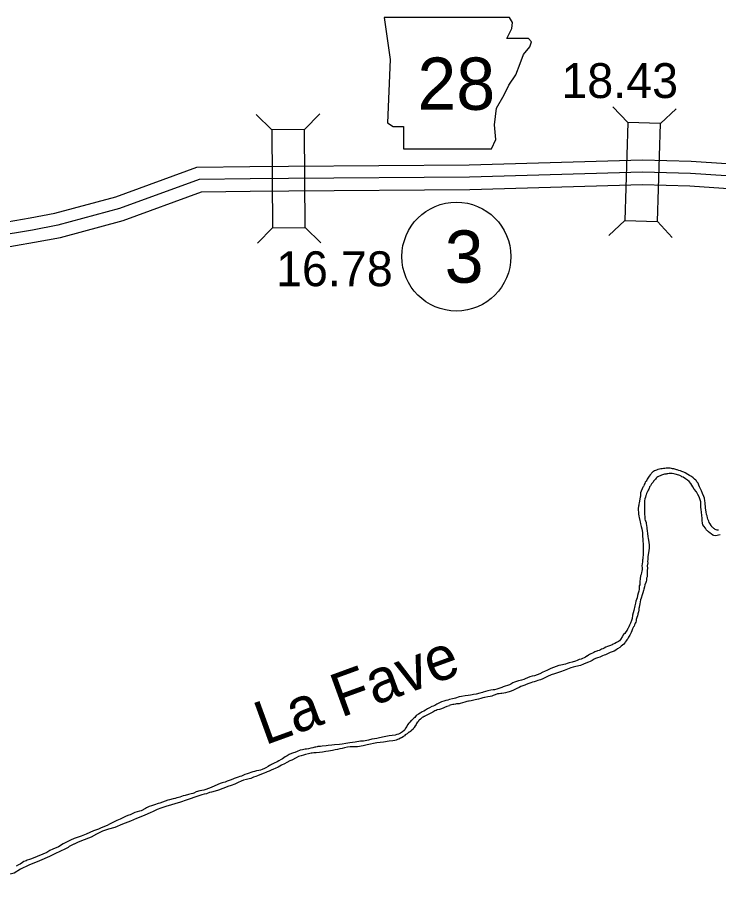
# Model space of a CAD drawing. Extents: x -83719 to 153526, y -11835 to 11446.
# Drawn here: x -3667.1 to -3384, y -1152.3 to -799.6 of the extents above; entities that cross this region are included whole.
import ezdxf

# ---------------------------------------------------------------- set-up
doc = ezdxf.new("R2010")
doc.units = 0
for name, color, linetype in [('Level 10', 7, 'Continuous'), ('Level 20', 7, 'Continuous'), ('Level 21', 7, 'Continuous'), ('Level 27', 7, 'Continuous'), ('Level 58', 7, 'Continuous'), ('Level 59', 7, 'Continuous'), ('Level 9', 7, 'Continuous')]:
    doc.layers.add(name, color=color, linetype=linetype)

msp = doc.modelspace()

# ---------------------------------------------------------------- linework, layer by layer
at = {"layer": 'Level 10'}
for points in [[(-3677.58, -883.19), (-3661.99, -880.58), (-3651.98, -878.67), (-3627.41, -872.01), (-3594.66, -860.04), (-3573.25, -859.82), (-3557.69, -859.69), (-3484.67, -859.1), (-3414.74, -857.08), (-3395.12, -857.68), (-3364.53, -859.7), (-3354.68, -858.97), (-3348.17, -859.74), (-3346.31, -859.51), (-3335.69, -855.62), (-3330.48, -853.66), (-3326.58, -852.45), (-3307.69, -851.74), (-3286.85, -845.94)], [(-3675.73, -893.02), (-3660.23, -890.42), (-3649.73, -888.42), (-3624.38, -881.55), (-3592.84, -870.02), (-3573.15, -869.82), (-3557.6, -869.69), (-3484.48, -869.1), (-3414.75, -867.08), (-3395.6, -867.67), (-3364.49, -869.72), (-3354.9, -869.01), (-3348.15, -869.81), (-3343.95, -869.29), (-3332.21, -864.99), (-3327.23, -863.12), (-3324.88, -862.39), (-3306.14, -861.68), (-3289.51, -857.06)]]:
    msp.add_lwpolyline(points, dxfattribs=at)
at = {"layer": 'Level 20'}
for p, q in [((-3420.73, -842.09), (-3426.76, -835.68)), ((-3564.41, -844.94), (-3570.68, -838.77)), ((-3551.21, -844.83), (-3545.03, -838.56)), ((-3407.54, -842.49), (-3401.13, -836.46)), ((-3421.94, -881.67), (-3428.35, -887.7)), ((-3564.09, -884.54), (-3570.26, -890.81)), ((-3550.89, -884.43), (-3544.61, -890.6)), ((-3408.75, -882.07), (-3402.72, -888.48))]:
    msp.add_line(p, q, dxfattribs=at)
for points in [[(-3408.75, -882.07), (-3407.54, -842.49), (-3420.73, -842.09), (-3421.94, -881.67)], [(-3550.89, -884.43), (-3551.21, -844.83), (-3564.41, -844.94), (-3564.09, -884.54)]]:
    msp.add_lwpolyline(points, close=True, dxfattribs=at)
at = {"layer": 'Level 21'}
msp.add_lwpolyline([(-3519.12, -799.6), (-3516.58, -816.52), (-3517.71, -842.17), (-3515.46, -843.58), (-3511.23, -843.58), (-3511.23, -852.61), (-3475.7, -852.61), (-3474.01, -848.94), (-3474.57, -843.02), (-3473.73, -836.25), (-3470.62, -830.9), (-3468.65, -826.95), (-3465.83, -822.72), (-3464.14, -818.21), (-3462.73, -814.54), (-3460.19, -811.44), (-3459.63, -809.47), (-3460.76, -808.06), (-3469.5, -808.06), (-3467.52, -804.11), (-3467.24, -801.57), (-3468.41, -799.62)], close=True, dxfattribs=at)
at = {"layer": 'Level 27'}
msp.add_circle((-3489.9, -896.18), 22, dxfattribs=at)
at = {"layer": 'Level 59'}
msp.add_lwpolyline([(-3284.55, -850.49), (-3306.91, -856.71), (-3325.73, -857.42), (-3328.86, -858.39), (-3333.95, -860.31), (-3345.13, -864.4), (-3348.16, -864.78), (-3354.79, -863.99), (-3364.51, -864.71), (-3395.36, -862.67), (-3414.74, -862.08), (-3484.58, -864.1), (-3557.65, -864.69), (-3573.2, -864.82), (-3593.75, -865.03), (-3625.89, -876.78), (-3650.85, -883.54), (-3661.11, -885.5), (-3676.65, -888.1)], dxfattribs=at)
at = {"layer": 'Level 9'}
for points in [[(-3409.9, -982.78), (-3410.33, -982.97), (-3410.56, -983.17), (-3411.06, -983.64), (-3411.29, -983.91), (-3411.62, -984.41), (-3412.05, -984.95), (-3412.55, -985.68), (-3412.82, -986.12), (-3413.02, -986.48), (-3413.32, -986.85), (-3413.61, -987.32), (-3413.85, -987.79), (-3414.04, -988.29), (-3414.18, -988.76), (-3414.34, -989.02), (-3414.58, -989.39), (-3414.87, -990.03), (-3415.24, -990.99), (-3415.5, -991.66), (-3415.53, -992.56), (-3415.53, -993.03), (-3415.73, -993.4), (-3416.03, -995.67), (-3416.19, -996.14), (-3416.26, -996.57), (-3416.39, -997.07), (-3416.45, -997.97), (-3416.45, -998.71), (-3416.42, -999.31), (-3416.38, -1000.04), (-3416.18, -1001.01), (-3416.11, -1001.61), (-3415.88, -1002.85)], [(-3388.16, -1007.36), (-3388.49, -1007.03), (-3388.76, -1006.79), (-3388.89, -1006.69), (-3389.36, -1005.89), (-3389.99, -1005.03), (-3390.33, -1004.53), (-3390.53, -1003.83), (-3390.63, -1002.73), (-3390.67, -1001.79), (-3390.74, -1000.72), (-3390.87, -999.39), (-3391.01, -998.29), (-3391.14, -997.45), (-3391.15, -996.18), (-3391.21, -995.22), (-3391.48, -994.42), (-3391.85, -993.22), (-3392.35, -992.25), (-3392.96, -991.21), (-3393.82, -990.08), (-3394.36, -989.15), (-3395.2, -987.85), (-3395.93, -987.02), (-3396.56, -986.45), (-3397.43, -985.92), (-3398.37, -985.28), (-3398.87, -985.09), (-3399.17, -984.89), (-3399.7, -984.65), (-3400.07, -984.49), (-3401.6, -984.06), (-3402.1, -983.92), (-3402.83, -983.79), (-3403.23, -983.79), (-3403.56, -983.83), (-3404.03, -983.86), (-3404.56, -983.93), (-3404.93, -984), (-3405.23, -984.06), (-3405.43, -984.1), (-3405.89, -984.13), (-3406.29, -984.27), (-3406.63, -984.33), (-3407.13, -984.54), (-3407.59, -984.74), (-3407.96, -984.94), (-3408.22, -985.04), (-3408.49, -985.17), (-3408.89, -985.41), (-3409.26, -985.67), (-3409.49, -986.04), (-3409.85, -986.44), (-3410.05, -986.68), (-3410.25, -986.95), (-3410.48, -987.31), (-3410.65, -987.61), (-3411.08, -988.05), (-3411.21, -988.25), (-3411.41, -988.55), (-3411.58, -988.78), (-3411.88, -989.19), (-3411.98, -989.42), (-3412.08, -989.75), (-3412.24, -990.09), (-3412.44, -990.52), (-3412.61, -990.82), (-3412.71, -991.06), (-3412.9, -991.49), (-3412.94, -991.59), (-3413.1, -991.86), (-3413.24, -992.36), (-3413.4, -992.76), (-3413.6, -993.36), (-3413.8, -994), (-3413.9, -994.86), (-3413.93, -995.36), (-3413.89, -996.37), (-3413.89, -997.2), (-3413.92, -997.77), (-3413.95, -998.37), (-3413.92, -999), (-3413.95, -999.5), (-3413.88, -1000), (-3413.88, -1000.51), (-3413.85, -1001.04), (-3413.85, -1001.61), (-3413.75, -1002.24), (-3413.61, -1002.74), (-3413.44, -1003.17), (-3413.31, -1003.61), (-3413.29, -1003.82)], [(-3409.53, -982.6), (-3409.9, -982.78)], [(-3388.94, -1000.35), (-3389.07, -999.32), (-3389.21, -998.62), (-3389.31, -997.65), (-3389.35, -997.05), (-3389.38, -996.28), (-3389.48, -995.71), (-3389.55, -994.91), (-3389.72, -993.74), (-3389.92, -993.11), (-3390.49, -991.91), (-3390.96, -990.81), (-3391.39, -989.94), (-3391.76, -989.18), (-3392.06, -988.51), (-3392.33, -987.78), (-3392.77, -987.14), (-3393, -986.71), (-3393.27, -986.51), (-3393.7, -986.08), (-3394.33, -985.58), (-3394.9, -985.04), (-3395.7, -984.68), (-3396.47, -984.28), (-3397.5, -983.58), (-3398.04, -983.31), (-3398.44, -983.15), (-3398.87, -982.98), (-3399.37, -982.78), (-3400.1, -982.55), (-3400.77, -982.29), (-3400.94, -982.29), (-3401.74, -982.09), (-3402.14, -981.99), (-3402.57, -981.96), (-3403.1, -981.79), (-3403.6, -981.69), (-3404.2, -981.62), (-3404.6, -981.63), (-3404.84, -981.63), (-3405.07, -981.66), (-3405.23, -981.66), (-3405.77, -981.76), (-3406.23, -981.83), (-3406.83, -981.86), (-3407.37, -981.93), (-3407.9, -982.03), (-3408.56, -982.24), (-3409.13, -982.44), (-3409.53, -982.6)], [(-3384.06, -1006.72), (-3384.29, -1006.75), (-3384.59, -1006.69), (-3384.99, -1006.52), (-3385.36, -1006.39), (-3385.69, -1006.15), (-3385.96, -1006.02), (-3386.13, -1005.85), (-3386.49, -1005.52), (-3386.69, -1005.29), (-3387.06, -1004.79), (-3387.46, -1004.09), (-3387.76, -1003.59), (-3388, -1003.09), (-3388.37, -1002.25), (-3388.5, -1001.69), (-3388.7, -1000.95), (-3388.94, -1000.35)], [(-3415.88, -1002.85), (-3415.74, -1003.38), (-3415.61, -1004.11), (-3415.47, -1004.68), (-3415.27, -1005.28)], [(-3413.29, -1003.82), (-3413.08, -1005)], [(-3413.08, -1005), (-3413.01, -1005.51), (-3412.94, -1006.01), (-3412.9, -1006.98), (-3412.77, -1008.05), (-3412.6, -1009.28)], [(-3415.04, -1006.12), (-3414.87, -1006.88), (-3414.77, -1007.72), (-3414.73, -1008.52), (-3414.73, -1009.29), (-3414.66, -1010.22), (-3414.59, -1011.16), (-3414.45, -1012.26), (-3414.42, -1012.99), (-3414.45, -1014.13), (-3414.45, -1014.69), (-3414.41, -1015.23), (-3414.48, -1016.16), (-3414.51, -1016.76), (-3414.58, -1017.63), (-3414.67, -1018.33), (-3414.71, -1018.73), (-3414.77, -1019.43), (-3414.9, -1020.24), (-3415, -1021.07), (-3414.93, -1021.87), (-3414.93, -1022.61), (-3415.03, -1023.21), (-3415.13, -1023.74), (-3415.32, -1024.54), (-3415.52, -1025.21), (-3415.75, -1026.31), (-3415.88, -1027.38), (-3415.85, -1028.15), (-3415.85, -1028.58), (-3415.88, -1028.75), (-3415.88, -1028.78), (-3416.05, -1029.22), (-3416.08, -1029.62), (-3416.08, -1030.02), (-3416.08, -1030.59), (-3416.27, -1031.35), (-3416.44, -1032.12), (-3416.7, -1033.06), (-3416.9, -1034.06), (-3417.4, -1035.4), (-3417.53, -1036.2), (-3417.79, -1037.3), (-3418.25, -1039.17), (-3418.75, -1041.04), (-3418.88, -1042.44), (-3419.18, -1043.24), (-3419.64, -1044.25), (-3419.97, -1045.08), (-3420.24, -1045.72), (-3420.25, -1045.8)], [(-3415.27, -1005.28), (-3415.04, -1006.12)], [(-3383.36, -1008.65), (-3384.06, -1008.72), (-3385.15, -1008.96), (-3385.89, -1008.89), (-3386.29, -1008.66), (-3386.99, -1008.19), (-3387.42, -1007.86), (-3388.16, -1007.36)], [(-3412.6, -1009.28), (-3412.39, -1010.08), (-3412.26, -1010.72), (-3412.12, -1011.68), (-3412.09, -1012.59), (-3412.05, -1013.85)], [(-3412.22, -1015.06), (-3412.48, -1016.59), (-3412.58, -1017.43), (-3412.61, -1018.49), (-3412.67, -1019.3), (-3412.64, -1019.9), (-3412.8, -1021.07), (-3412.73, -1022.03), (-3412.8, -1023), (-3412.8, -1023.77), (-3412.86, -1024.37), (-3412.89, -1024.9), (-3412.92, -1025.57)], [(-3412.05, -1013.85), (-3412.22, -1015.06)], [(-3412.92, -1025.57), (-3413.07, -1026.14), (-3413.13, -1026.84), (-3413.24, -1027.39), (-3413.46, -1027.89), (-3413.75, -1028.81)], [(-3413.75, -1028.81), (-3413.91, -1029.61), (-3414.21, -1030.48), (-3414.34, -1031.12), (-3414.67, -1031.98), (-3414.94, -1032.82), (-3415.3, -1034.19), (-3415.5, -1034.82), (-3415.7, -1035.66), (-3415.8, -1036.43), (-3416.03, -1037.76), (-3416.07, -1037.87)], [(-3416.07, -1037.87), (-3416.16, -1038.4), (-3416.24, -1038.96), (-3416.37, -1039.66), (-3416.6, -1040.48)], [(-3416.6, -1040.48), (-3416.62, -1040.67), (-3416.78, -1041.24), (-3417.08, -1042.04), (-3417.25, -1042.84), (-3417.31, -1043.37), (-3417.48, -1043.87), (-3417.64, -1044.31), (-3417.85, -1044.61)], [(-3418.35, -1045.8), (-3418.47, -1046.05), (-3418.74, -1046.58), (-3419.1, -1047.38), (-3419.33, -1048.08), (-3419.86, -1049.05), (-3420.13, -1049.49), (-3420.36, -1049.92), (-3420.69, -1050.56), (-3421.02, -1050.96), (-3421.32, -1051.39), (-3421.69, -1051.89), (-3421.92, -1052.23), (-3422.32, -1052.73), (-3422.82, -1053.13), (-3423.38, -1053.6), (-3423.95, -1054.07), (-3424.78, -1054.67), (-3425.54, -1055.21), (-3426.24, -1055.61), (-3427.01, -1055.84), (-3427.77, -1056.11), (-3428.37, -1056.38), (-3428.94, -1056.65), (-3429.7, -1057.02), (-3430.23, -1057.25), (-3430.83, -1057.52), (-3431.47, -1057.76), (-3431.97, -1057.96), (-3432.96, -1058.33), (-3433.66, -1058.56), (-3434.23, -1058.83), (-3435.03, -1059.3), (-3435.89, -1059.7), (-3436.52, -1060), (-3437.59, -1060.41), (-3438.55, -1060.81), (-3439.78, -1061.35), (-3441.65, -1061.72), (-3442.68, -1062.05), (-3443.68, -1062.32), (-3444.98, -1062.89), (-3446.34, -1063.33)], [(-3420.51, -1046.24), (-3420.64, -1046.42), (-3420.97, -1047.05), (-3421.53, -1047.79), (-3421.86, -1048.42), (-3422.36, -1048.89), (-3422.93, -1049.83), (-3423.59, -1050.83), (-3423.99, -1051.36), (-3424.45, -1051.63), (-3425.25, -1052.1), (-3425.88, -1052.54), (-3426.55, -1052.81), (-3427.05, -1053.04), (-3427.68, -1053.24), (-3428.81, -1053.68), (-3429.54, -1053.98), (-3430.24, -1054.35), (-3430.77, -1054.58), (-3431.31, -1054.82), (-3431.77, -1055.02), (-3432.2, -1055.25), (-3432.9, -1055.46), (-3433.24, -1055.52), (-3433.64, -1055.72), (-3433.97, -1055.89), (-3434.4, -1056.09), (-3435, -1056.36), (-3435.57, -1056.6), (-3436.16, -1056.9), (-3436.53, -1057.17), (-3437.09, -1057.57), (-3437.16, -1057.6), (-3437.73, -1058.04), (-3439.56, -1058.74), (-3440.32, -1058.94)], [(-3420.25, -1045.8), (-3420.51, -1046.24)], [(-3417.85, -1044.61), (-3417.99, -1044.96), (-3418.15, -1045.44), (-3418.35, -1045.8)], [(-3440.32, -1058.94), (-3441.15, -1059.31), (-3441.79, -1059.61), (-3443.08, -1059.98), (-3444.32, -1060.32), (-3445.15, -1060.56), (-3445.88, -1060.86), (-3447.68, -1061.26), (-3448.48, -1061.43), (-3449.67, -1061.83), (-3451.8, -1062.61), (-3453.13, -1063.24), (-3454.27, -1063.81), (-3455.03, -1064.12), (-3456.26, -1064.69), (-3458.39, -1065.52), (-3459.32, -1065.66), (-3460.29, -1065.96), (-3461.19, -1066.33), (-3462.12, -1066.7), (-3462.72, -1066.97), (-3463.55, -1067.24), (-3464.18, -1067.41), (-3464.81, -1067.57), (-3465.58, -1067.78), (-3466.48, -1068.11), (-3467.04, -1068.35), (-3467.88, -1068.88), (-3468.51, -1069.18), (-3470.97, -1070.02), (-3471.57, -1070.26), (-3472.7, -1070.69), (-3473.53, -1070.93), (-3474.46, -1071.13), (-3475.03, -1071.23), (-3476, -1071.3), (-3477.19, -1071.54), (-3479.02, -1072.14), (-3479.36, -1072.21), (-3480.46, -1072.51), (-3481.89, -1072.92), (-3482.92, -1073.09), (-3483.52, -1073.22), (-3484.15, -1073.32), (-3485.12, -1073.49), (-3486.41, -1073.59), (-3487.81, -1073.86), (-3488.81, -1074.07), (-3490.24, -1074.5), (-3490.74, -1074.64), (-3491.44, -1074.77), (-3492.61, -1075.11), (-3493.4, -1075.38), (-3494.1, -1075.55), (-3495, -1075.82), (-3495.87, -1076.08), (-3497.03, -1076.55), (-3497.73, -1076.96), (-3498.53, -1077.46), (-3499.23, -1077.79), (-3499.79, -1077.96), (-3500.72, -1078.5), (-3501.62, -1078.93), (-3502.42, -1079.44), (-3503.09, -1079.81), (-3503.68, -1080.04), (-3504.15, -1080.38), (-3504.52, -1080.64), (-3505.15, -1080.98), (-3506.11, -1081.61), (-3506.64, -1082.38), (-3507.04, -1082.68), (-3507.37, -1082.92), (-3507.87, -1083.39), (-3508.17, -1083.59), (-3508.7, -1084.19), (-3509.04, -1084.72), (-3509.67, -1085.36), (-3509.9, -1085.96), (-3510.4, -1086.63), (-3510.53, -1086.9), (-3510.69, -1087.33), (-3510.99, -1087.63), (-3511.59, -1088.17), (-3511.99, -1088.47), (-3512.49, -1088.7), (-3512.79, -1088.84), (-3513.22, -1089.11), (-3513.89, -1089.21), (-3514.65, -1089.51), (-3517.02, -1089.75), (-3517.75, -1089.92), (-3519.11, -1090.22), (-3520.88, -1090.56), (-3521.98, -1090.79), (-3523.01, -1090.93), (-3523.97, -1091.13), (-3525.37, -1091.47), (-3527.4, -1091.87), (-3528.67, -1091.91), (-3530.77, -1092.28)], [(-3446.34, -1063.33), (-3447.84, -1063.9), (-3449.04, -1064.34), (-3450.23, -1064.77), (-3451.6, -1065.14), (-3453.1, -1065.78), (-3453.93, -1066.15), (-3454.96, -1066.69), (-3455.92, -1067.19), (-3457.05, -1067.49), (-3457.69, -1067.66), (-3458.55, -1067.96), (-3459.22, -1068.13), (-3459.85, -1068.4), (-3461.05, -1068.8), (-3461.98, -1069.14), (-3462.31, -1069.27), (-3463.01, -1069.54), (-3463.81, -1069.91), (-3464.57, -1070.24), (-3465.44, -1070.65), (-3466.01, -1070.91), (-3466.8, -1071.32), (-3467.74, -1071.72), (-3468.63, -1072.05), (-3469.17, -1072.16), (-3470.1, -1072.39), (-3470.76, -1072.53), (-3471.53, -1072.7), (-3471.53, -1072.7)], [(-3478.55, -1074.32), (-3479.15, -1074.49), (-3479.96, -1074.65), (-3480.92, -1074.91), (-3482.25, -1075.25), (-3483.35, -1075.45), (-3483.96, -1075.6), (-3484.68, -1075.75), (-3484.96, -1075.77), (-3485.64, -1075.93)], [(-3471.53, -1072.69), (-3471.9, -1072.73), (-3472.63, -1072.76), (-3473.26, -1072.87), (-3474.19, -1073.2), (-3475.02, -1073.5), (-3475.62, -1073.71), (-3476.26, -1073.84), (-3477.19, -1074.01), (-3478.35, -1074.28), (-3478.55, -1074.32)], [(-3485.64, -1075.93), (-3486.51, -1076.23), (-3488.34, -1076.74), (-3488.81, -1076.84), (-3489.8, -1076.91), (-3490.24, -1076.97), (-3490.87, -1077.14), (-3491.3, -1077.18), (-3491.83, -1077.31), (-3492.5, -1077.41), (-3492.7, -1077.61), (-3493.8, -1077.95), (-3495.96, -1078.89), (-3496.76, -1079.09), (-3497.66, -1079.29), (-3498.12, -1079.49), (-3498.59, -1079.63), (-3499.45, -1080.23), (-3499.62, -1080.4), (-3500.52, -1080.8), (-3501.02, -1081.07), (-3501.85, -1081.44), (-3502.65, -1081.87), (-3502.71, -1081.91), (-3502.91, -1082.01), (-3503.31, -1082.18), (-3503.41, -1082.24), (-3503.75, -1082.41), (-3503.95, -1082.58), (-3504.18, -1082.78), (-3504.38, -1082.98), (-3504.94, -1083.38), (-3505.14, -1083.75), (-3505.37, -1084.18), (-3505.67, -1084.42), (-3505.94, -1084.75), (-3506.1, -1085.15), (-3506.37, -1085.55), (-3506.54, -1085.75), (-3506.97, -1086.36), (-3507.03, -1086.52), (-3507.33, -1087.02), (-3508.03, -1087.59), (-3508.2, -1087.76), (-3508.36, -1087.93), (-3508.36, -1087.96), (-3508.83, -1088.23), (-3509.03, -1088.36), (-3509.36, -1088.6), (-3509.73, -1088.9), (-3510.06, -1089.07), (-3510.56, -1089.43), (-3510.82, -1089.74)], [(-3510.82, -1089.74), (-3511.07, -1089.95), (-3511.4, -1090.17), (-3512.01, -1090.56), (-3512.49, -1090.78), (-3513.14, -1091.07), (-3513.67, -1091.31), (-3514.26, -1091.49), (-3514.75, -1091.65), (-3515.51, -1091.82)], [(-3530.77, -1092.28), (-3531.83, -1092.42), (-3532.93, -1092.55), (-3534.49, -1092.86), (-3535.96, -1093.09), (-3537.12, -1093.23), (-3539.06, -1093.43), (-3540.15, -1093.57), (-3541.69, -1093.71), (-3542.49, -1093.81), (-3544.12, -1093.95), (-3544.72, -1094.08), (-3545.82, -1094.15), (-3546.11, -1094.22), (-3546.61, -1094.32), (-3547.05, -1094.39), (-3547.88, -1094.59), (-3548.61, -1094.69), (-3549.61, -1095.09), (-3550.41, -1095.13), (-3551.01, -1095.2), (-3552.07, -1095.4), (-3553.01, -1095.63), (-3554.14, -1096.04), (-3555.14, -1096.44), (-3555.7, -1096.64), (-3556.47, -1096.94), (-3557.4, -1097.38), (-3558.23, -1097.85), (-3559.03, -1098.22), (-3560.12, -1099.09), (-3560.59, -1099.35), (-3561.59, -1099.89), (-3562.32, -1100.33), (-3563.42, -1100.83), (-3563.72, -1101), (-3564.55, -1101.37), (-3564.98, -1101.6), (-3565.31, -1101.77), (-3565.95, -1102.2), (-3566.84, -1102.74), (-3567.38, -1102.94), (-3568.31, -1103.34), (-3568.97, -1103.58), (-3569.71, -1103.78), (-3570.6, -1103.92), (-3571.4, -1104.12), (-3572.1, -1104.32), (-3572.53, -1104.45), (-3572.87, -1104.55), (-3573.53, -1104.82), (-3574.4, -1105.13), (-3575.33, -1105.46), (-3576.06, -1105.8), (-3576.66, -1106.03), (-3577.29, -1106.23), (-3578.02, -1106.53), (-3578.39, -1106.67), (-3579.19, -1106.94), (-3579.69, -1107.07), (-3580.22, -1107.31), (-3581.29, -1107.71), (-3582.42, -1108.11), (-3583.22, -1108.45), (-3583.88, -1108.68), (-3584.45, -1108.82), (-3585.25, -1109.02)], [(-3515.51, -1091.82), (-3516.98, -1091.95), (-3519.34, -1092.32), (-3522.04, -1092.66), (-3525.93, -1093.44), (-3527.47, -1093.78), (-3529.83, -1094.18), (-3531.69, -1094.19), (-3532.76, -1094.22), (-3533.82, -1094.42), (-3535.02, -1094.66)], [(-3535.02, -1094.66), (-3536.02, -1094.86), (-3536.89, -1095.07), (-3537.95, -1095.27), (-3538.78, -1095.47), (-3539.98, -1095.71), (-3541.58, -1095.91), (-3542.58, -1096.15), (-3543.98, -1096.32), (-3545.14, -1096.48), (-3546.48, -1096.65), (-3546.74, -1096.65), (-3547.44, -1096.69), (-3548.07, -1096.72), (-3548.54, -1096.79), (-3549.57, -1096.99), (-3550.77, -1097.33), (-3551.24, -1097.47), (-3551.67, -1097.6), (-3552.6, -1097.84), (-3553.67, -1098.14), (-3554.63, -1098.67), (-3556.39, -1099.55), (-3557.16, -1099.91), (-3558.32, -1100.52), (-3559.29, -1101.05), (-3560.52, -1101.69), (-3561.88, -1102.39), (-3563.08, -1103), (-3563.68, -1103.2), (-3564.68, -1103.7), (-3565.54, -1104.04), (-3566.27, -1104.34), (-3566.87, -1104.61), (-3567.54, -1104.81), (-3568.54, -1105.28), (-3570.2, -1105.88), (-3570.87, -1106.15), (-3571.8, -1106.52), (-3572.9, -1106.96), (-3573.59, -1107.16), (-3574.66, -1107.4), (-3575.92, -1107.7), (-3576.82, -1108.03), (-3577.95, -1108.67), (-3579.32, -1109.24), (-3580.81, -1109.85), (-3582.21, -1110.28), (-3583.18, -1110.68), (-3584.18, -1110.99), (-3585.91, -1111.66), (-3587.27, -1112.06), (-3588.8, -1112.5), (-3589.53, -1112.7), (-3590.86, -1113.17), (-3591.76, -1113.37), (-3592.73, -1113.64), (-3593.49, -1113.84), (-3593.89, -1113.95), (-3598.99, -1115.73), (-3601.31, -1116.63), (-3607.17, -1118.38), (-3609.2, -1118.99), (-3610.67, -1119.49), (-3612.33, -1120.29), (-3613.53, -1120.83), (-3615.72, -1121.8), (-3617.35, -1122.44), (-3619.02, -1123.18), (-3621.51, -1124.19), (-3624.77, -1125.39), (-3627.77, -1126.74), (-3630.33, -1127.54), (-3632.76, -1128.35), (-3635.25, -1129.49), (-3637.35, -1130.69), (-3638.45, -1131.16), (-3640.25, -1131.77), (-3642.61, -1132.78), (-3644.24, -1133.48), (-3644.32, -1133.51)], [(-3587.48, -1109.99), (-3588.91, -1110.7), (-3591, -1111.5), (-3591.93, -1111.77), (-3593.43, -1112.01), (-3594.9, -1112.45), (-3595.97, -1112.96)], [(-3585.25, -1109.02), (-3587.48, -1109.99)], [(-3595.97, -1112.96), (-3596.32, -1113.08), (-3597.02, -1113.27), (-3598, -1113.53), (-3599.46, -1113.83), (-3600.28, -1114.06), (-3601.53, -1114.49)], [(-3601.53, -1114.49), (-3601.55, -1114.5), (-3602.15, -1114.7), (-3602.75, -1114.83), (-3603.38, -1115.03), (-3603.62, -1115.07), (-3604.32, -1115.2), (-3605.75, -1115.57), (-3606.38, -1115.81), (-3609.64, -1116.92), (-3610.37, -1117.15), (-3611.77, -1117.62), (-3612.24, -1117.82), (-3613.07, -1117.99), (-3613.9, -1118.29), (-3615, -1118.9), (-3615.46, -1119.17), (-3617.19, -1120.04), (-3617.79, -1120.2), (-3618.76, -1120.47), (-3619.69, -1120.71), (-3621.02, -1121.38), (-3621.62, -1121.65), (-3622.22, -1121.85), (-3623.22, -1122.29), (-3624.01, -1122.59), (-3625.18, -1123.12), (-3625.64, -1123.39), (-3626.94, -1124), (-3628.67, -1124.73), (-3630, -1125.5), (-3630.93, -1126.04), (-3633.3, -1126.91), (-3634.39, -1127.48), (-3636.42, -1128.19), (-3639.35, -1129.46), (-3641.35, -1130.27), (-3642.55, -1130.74), (-3644.28, -1131.28), (-3645.77, -1131.88), (-3647.54, -1132.89), (-3648.67, -1133.42), (-3650.53, -1134.56), (-3652.83, -1135.53), (-3654.06, -1136.14), (-3655.29, -1136.84), (-3656.82, -1137.61), (-3661.44, -1139.42)], [(-3646.65, -1134.82), (-3648.26, -1135.72), (-3649.49, -1136.26), (-3652.29, -1137.6), (-3654.25, -1138.54), (-3658.18, -1140.25), (-3662.57, -1142.06), (-3665.96, -1143.64), (-3668.49, -1145.25), (-3671.85, -1146.12), (-3674.91, -1147.03), (-3678.34, -1148.41), (-3681.73, -1149.68), (-3685.79, -1151.16), (-3688.39, -1152.27)], [(-3644.32, -1133.51), (-3645.14, -1133.98), (-3645.76, -1134.25), (-3646.21, -1134.51), (-3646.65, -1134.82)], [(-3663.17, -1140.03), (-3663.61, -1140.2), (-3664.54, -1140.57), (-3665.1, -1141), (-3666.07, -1141.57), (-3666.67, -1141.87), (-3667.66, -1142.44)], [(-3661.44, -1139.42), (-3662.33, -1139.74), (-3663.17, -1140.03)]]:
    msp.add_lwpolyline(points, dxfattribs=at)

# ---------------------------------------------------------------- texts
at = {"layer": 'Level 21'}
msp.add_text('28', height=21.12, dxfattribs=at).set_placement((-3505.64, -836.9))
at = {"layer": 'Level 27'}
msp.add_text('3', height=21.12, dxfattribs=at).set_placement((-3494.62, -906.74))
at = {"layer": 'Level 58'}
for s, p in [('18.43', (-3447.51, -832.14)), ('16.78', (-3562.72, -908.15))]:
    msp.add_text(s, height=14.08, dxfattribs=at).set_placement(p)
at = {"layer": 'Level 9'}
msp.add_text('La Fave', height=17.6, rotation=20, dxfattribs=at).set_placement((-3567.26, -1093.67))

doc.saveas('drawing.dxf')
